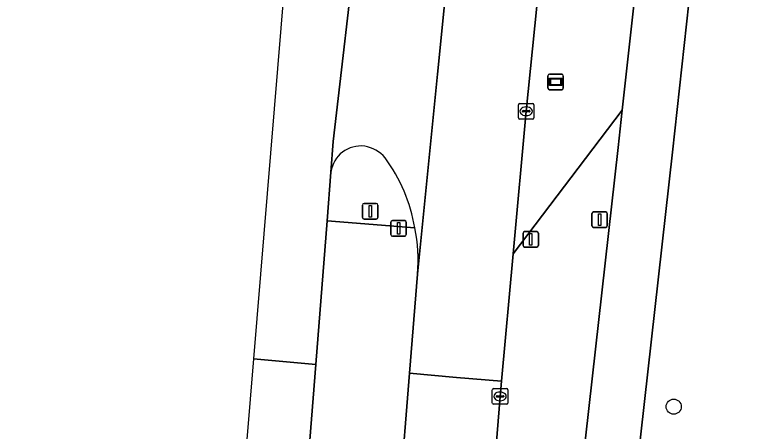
# Model space of a CAD drawing. Extents: x 160203 to 161530, y 379528 to 381797.
# Drawn here: x 160203.22 to 160251.01, y 379719.58 to 379746.45 of the extents above; entities that cross this region are included whole.
import ezdxf

# ---------------------------------------------------------------- set-up
doc = ezdxf.new("R2010")
doc.units = 0
for name, color, linetype in [('IMGEO_Berm_groen', 7, 'Continuous'), ('IMGEO_Boom', 7, 'Continuous'), ('IMGEO_Fietspad_gesloten', 7, 'Continuous'), ('IMGEO_Grasland_overig', 7, 'Continuous'), ('IMGEO_Kolk', 7, 'Continuous'), ('IMGEO_Lichtmast', 7, 'Continuous'), ('IMGEO_Rijbaan_regionaal_gesloten', 7, 'Continuous'), ('IMGEO_Verkeerseiland_open', 7, 'Continuous'), ('IMGEO_Verkeersregelinstallatiepaal', 7, 'Continuous'), ('IMGEO_Wegwijzer', 7, 'Continuous')]:
    doc.layers.add(name, color=color, linetype=linetype)

msp = doc.modelspace()

# ---------------------------------------------------------------- linework, layer by layer
at = {"layer": 'IMGEO_Berm_groen'}
msp.add_lwpolyline([(160243.443, 379750), (160243.619, 379751.605), (160241.267, 379750), (160236.872, 379747.001), (160236.182, 379740.229), (160235.341, 379731.02), (160242.378, 379740.301)], close=True, dxfattribs=at)
for points in [[(160242.114, 379737.894), (160242.378, 379740.301), (160235.341, 379731.02), (160234.591, 379722.805), (160234.502, 379721.827), (160233.173, 379705.38), (160231.363, 379681.762), (160231.198, 379679.745), (160231.183, 379679.651), (160230.778, 379677.725), (160230.202, 379675.844), (160229.942, 379675.15), (160220.821, 379652.521), (160220.438, 379650.535), (160225.932, 379650.167), (160226.429, 379657.385), (160227.115, 379661.928), (160227.638, 379664.367), (160227.998, 379665.554), (160230.157, 379670.66), (160232.326, 379675.107), (160233.804, 379678.104)], [(160236.255, 379685.637), (160242.114, 379737.894)], [(160229.008, 379732.704), (160223.36, 379733.154), (160222.629, 379723.881), (160222.18, 379718.179), (160227.415, 379707.754), (160228.665, 379723.336)], [(160228.665, 379723.336), (160229.178, 379729.726)]]:
    msp.add_lwpolyline(points, dxfattribs=at)
msp.add_arc((160218.588, 379730.615), 10.627, 355.1999, 11.3345, dxfattribs=at)
at = {"layer": 'IMGEO_Boom'}
msp.add_circle((160245.696, 379721.165), 0.489, dxfattribs=at)
at = {"layer": 'IMGEO_Fietspad_gesloten'}
for points in [[(160239.818, 379684.538), (160240.149, 379688.922), (160245.625, 379737.588), (160246.976, 379750), (160247.434, 379754.207), (160247.768, 379757.276), (160251.013, 379784.598)], [(160243.443, 379750), (160242.378, 379740.301), (160242.114, 379737.894), (160236.255, 379685.637)]]:
    msp.add_lwpolyline(points, dxfattribs=at)
at = {"layer": 'IMGEO_Grasland_overig'}
msp.add_lwpolyline([(160251.013, 379784.598), (160247.768, 379757.276), (160247.434, 379754.207), (160246.976, 379750), (160245.625, 379737.588), (160240.149, 379688.922), (160239.818, 379684.538)], dxfattribs=at)
at = {"layer": 'IMGEO_Kolk'}
for p, q in [((160235.682, 379739.802), (160235.682, 379740.654)), ((160235.757, 379740.728), (160236.609, 379740.728)), ((160236.683, 379740.654), (160236.683, 379739.802)), ((160235.941, 379740.222), (160235.941, 379740.234)), ((160236.379, 379740.185), (160235.981, 379740.185)), ((160235.984, 379740.271), (160236.382, 379740.271)), ((160236.17, 379740.508), (160236.195, 379740.508)), ((160236.425, 379740.234), (160236.425, 379740.222)), ((160236.609, 379739.728), (160235.757, 379739.728)), ((160236.193, 379739.948), (160236.168, 379739.948)), ((160234.002, 379721.402), (160234.002, 379722.254)), ((160234.077, 379722.328), (160234.929, 379722.328)), ((160234.49, 379722.108), (160234.515, 379722.108)), ((160235.003, 379722.254), (160235.003, 379721.402)), ((160234.261, 379721.822), (160234.261, 379721.834)), ((160234.699, 379721.785), (160234.301, 379721.785)), ((160234.304, 379721.871), (160234.702, 379721.871)), ((160234.513, 379721.548), (160234.488, 379721.548)), ((160234.745, 379721.834), (160234.745, 379721.822)), ((160234.929, 379721.328), (160234.077, 379721.328))]:
    msp.add_line(p, q, dxfattribs=at)
for points in [[(160235.682, 379739.802), (160235.682, 379740.654)], [(160235.757, 379740.728), (160236.609, 379740.728)], [(160236.683, 379740.654), (160236.683, 379739.802)], [(160236.609, 379739.728), (160235.757, 379739.728)], [(160234.002, 379721.402), (160234.002, 379722.254)], [(160234.077, 379722.328), (160234.929, 379722.328)], [(160235.003, 379722.254), (160235.003, 379721.402)], [(160234.929, 379721.328), (160234.077, 379721.328)]]:
    msp.add_lwpolyline(points, dxfattribs=at)
for centre, radius, start, end in [((160235.759, 379740.652), 0.0765, 91.552, 178.448), ((160235.759, 379740.652), 0.0765, 91.552, 178.448), ((160236.607, 379740.652), 0.0765, 1.552, 88.448), ((160236.607, 379740.652), 0.0765, 1.552, 88.448), ((160235.981, 379740.231), 0.0403, 85.8775, 175.7526), ((160235.978, 379740.221), 0.0366, 178.938, 274.7102), ((160236.382, 379740.228), 0.043, 264.8664, 352.4533), ((160236.386, 379740.233), 0.0386, 1.7309, 96.639), ((160235.759, 379739.804), 0.0765, 181.552, 268.448), ((160235.759, 379739.804), 0.0765, 181.552, 268.448), ((160236.607, 379739.804), 0.0765, 271.552, 358.448), ((160236.607, 379739.804), 0.0765, 271.552, 358.448), ((160234.079, 379722.252), 0.0765, 91.552, 178.448), ((160234.079, 379722.252), 0.0765, 91.552, 178.448), ((160234.927, 379722.252), 0.0765, 1.552, 88.448), ((160234.927, 379722.252), 0.0765, 1.552, 88.448), ((160234.301, 379721.831), 0.0403, 85.8775, 175.7526), ((160234.298, 379721.821), 0.0366, 178.938, 274.7102), ((160234.702, 379721.828), 0.043, 264.8664, 352.4533), ((160234.706, 379721.833), 0.0386, 1.7309, 96.639), ((160234.079, 379721.404), 0.0765, 181.552, 268.448), ((160234.079, 379721.404), 0.0765, 181.552, 268.448), ((160234.927, 379721.404), 0.0765, 271.552, 358.448), ((160234.927, 379721.404), 0.0765, 271.552, 358.448)]:
    msp.add_arc(centre, radius, start, end, dxfattribs=at)
for centre, major_axis, ratio, start_param, end_param in [((160236.169, 379740.228), (-0.387, 0.002), 0.722429, 4.712389, 7.853982), ((160236.194, 379740.228), (-0.39, 0.002), 0.717154, 1.570796, 4.712389), ((160234.489, 379721.828), (-0.387, 0.002), 0.722429, 4.712389, 7.853982), ((160234.514, 379721.828), (-0.39, 0.002), 0.717154, 1.570796, 4.712389)]:
    msp.add_ellipse(centre, major_axis=major_axis, ratio=ratio, start_param=start_param, end_param=end_param, dxfattribs=at)
at = {"layer": 'IMGEO_Lichtmast'}
for p, q in [((160225.632, 379733.376), (160225.632, 379734.176)), ((160225.632, 379734.176), (160225.632, 379733.376)), ((160225.732, 379734.276), (160226.522, 379734.276)), ((160226.522, 379734.276), (160225.732, 379734.276)), ((160226.622, 379734.176), (160226.622, 379733.376)), ((160226.622, 379733.376), (160226.622, 379734.176)), ((160240.422, 379732.835), (160240.422, 379733.635)), ((160240.422, 379733.635), (160240.422, 379732.835)), ((160240.522, 379733.735), (160241.312, 379733.735)), ((160241.312, 379733.735), (160240.522, 379733.735)), ((160241.412, 379733.635), (160241.412, 379732.835)), ((160241.412, 379732.835), (160241.412, 379733.635)), ((160226.522, 379733.276), (160225.732, 379733.276)), ((160225.732, 379733.276), (160226.522, 379733.276)), ((160241.312, 379732.735), (160240.522, 379732.735)), ((160240.522, 379732.735), (160241.312, 379732.735))]:
    msp.add_line(p, q, dxfattribs=at)
for points in [[(160226.052, 379734.151), (160226.202, 379734.151), (160226.202, 379733.401), (160226.052, 379733.401), (160226.052, 379734.151)], [(160240.842, 379733.61), (160240.992, 379733.61), (160240.992, 379732.86), (160240.842, 379732.86), (160240.842, 379733.61)]]:
    msp.add_lwpolyline(points, dxfattribs=at)
for centre, start, end in [((160225.732, 379734.176), 90, 180), ((160225.732, 379734.176), 90, 180), ((160226.522, 379734.176), 0, 90), ((160226.522, 379734.176), 360, 90), ((160240.522, 379733.635), 90, 180), ((160240.522, 379733.635), 90, 180), ((160241.312, 379733.635), 0, 90), ((160241.312, 379733.635), 360, 90), ((160225.732, 379733.376), 180, 270), ((160225.732, 379733.376), 180, 270), ((160226.522, 379733.376), 270, 0), ((160226.522, 379733.376), 270, 0), ((160240.522, 379732.835), 180, 270), ((160240.522, 379732.835), 180, 270), ((160241.312, 379732.835), 270, 0), ((160241.312, 379732.835), 270, 0)]:
    msp.add_arc(centre, 0.1, start, end, dxfattribs=at)
at = {"layer": 'IMGEO_Rijbaan_regionaal_gesloten'}
msp.add_lwpolyline([(160218.61, 379724.25), (160222.629, 379723.881), (160223.36, 379733.154), (160223.598, 379736.309), (160223.751, 379738.278), (160225.319, 379751.813), (160225.836, 379756.813), (160226.292, 379761.143), (160223.317, 379761.529), (160221.707, 379761.738)], close=True, dxfattribs=at)
for points in [[(160231.705, 379755.079), (160230.464, 379742.629), (160229.178, 379729.726), (160228.665, 379723.336), (160231.694, 379723.057), (160234.591, 379722.805), (160235.341, 379731.02), (160236.182, 379740.229), (160236.872, 379747.001)], [(160229.178, 379729.726), (160230.464, 379742.629), (160231.705, 379755.079)], [(160225.319, 379751.813), (160223.751, 379738.278), (160223.598, 379736.309)], [(160214.934, 379657.505), (160218.224, 379667.943), (160218.366, 379668.969), (160218.869, 379675.352), (160222.18, 379718.179), (160222.629, 379723.881), (160218.61, 379724.25), (160203.216, 379537.907)], [(160233.173, 379705.38), (160234.502, 379721.827), (160234.591, 379722.805), (160231.694, 379723.057), (160228.665, 379723.336), (160227.415, 379707.754)]]:
    msp.add_lwpolyline(points, dxfattribs=at)
for centre, radius, start, end in [((160225.521, 379736.05), 1.941, 82.5242, 172.3198), ((160225.431, 379735.828), 2.173, 40.1337, 80.9117), ((160218.342, 379730.856), 10.825, 9.8307, 36.0674), ((160218.588, 379730.615), 10.627, 355.1999, 11.3345)]:
    msp.add_arc(centre, radius, start, end, dxfattribs=at)
at = {"layer": 'IMGEO_Verkeerseiland_open'}
msp.add_lwpolyline([(160223.598, 379736.309), (160223.36, 379733.154), (160229.008, 379732.704)], dxfattribs=at)
for centre, radius, start, end in [((160225.521, 379736.05), 1.941, 82.5242, 172.3198), ((160225.431, 379735.828), 2.173, 40.1337, 80.9117), ((160218.342, 379730.856), 10.825, 9.8307, 36.0674)]:
    msp.add_arc(centre, radius, start, end, dxfattribs=at)
at = {"layer": 'IMGEO_Verkeersregelinstallatiepaal'}
for p, q in [((160227.461, 379732.271), (160227.461, 379733.071)), ((160227.461, 379733.071), (160227.461, 379732.271)), ((160227.561, 379733.171), (160228.351, 379733.171)), ((160228.351, 379733.171), (160227.561, 379733.171)), ((160228.451, 379733.071), (160228.451, 379732.271)), ((160228.451, 379732.271), (160228.451, 379733.071)), ((160228.351, 379732.171), (160227.561, 379732.171)), ((160227.561, 379732.171), (160228.351, 379732.171)), ((160235.984, 379731.564), (160235.984, 379732.364)), ((160235.984, 379732.364), (160235.984, 379731.564)), ((160236.084, 379732.464), (160236.874, 379732.464)), ((160236.874, 379732.464), (160236.084, 379732.464)), ((160236.974, 379732.364), (160236.974, 379731.564)), ((160236.974, 379731.564), (160236.974, 379732.364)), ((160236.874, 379731.464), (160236.084, 379731.464)), ((160236.084, 379731.464), (160236.874, 379731.464))]:
    msp.add_line(p, q, dxfattribs=at)
for points in [[(160227.881, 379733.046), (160228.031, 379733.046), (160228.031, 379732.296), (160227.881, 379732.296), (160227.881, 379733.046)], [(160236.404, 379732.339), (160236.554, 379732.339), (160236.554, 379731.589), (160236.404, 379731.589), (160236.404, 379732.339)]]:
    msp.add_lwpolyline(points, dxfattribs=at)
for centre, start, end in [((160227.561, 379733.071), 90, 180), ((160227.561, 379733.071), 90, 180), ((160228.351, 379733.071), 0, 90), ((160228.351, 379733.071), 360, 90), ((160227.561, 379732.271), 180, 270), ((160227.561, 379732.271), 180, 270), ((160228.351, 379732.271), 270, 0), ((160228.351, 379732.271), 270, 0), ((160236.084, 379732.364), 90, 180), ((160236.084, 379732.364), 90, 180), ((160236.874, 379732.364), 0, 90), ((160236.874, 379732.364), 360, 90), ((160236.084, 379731.564), 180, 270), ((160236.084, 379731.564), 180, 270), ((160236.874, 379731.564), 270, 0), ((160236.874, 379731.564), 270, 0)]:
    msp.add_arc(centre, 0.1, start, end, dxfattribs=at)
at = {"layer": 'IMGEO_Wegwijzer'}
for p, q in [((160237.59, 379741.723), (160237.59, 379742.523)), ((160237.59, 379742.523), (160237.59, 379741.723)), ((160237.69, 379742.623), (160238.48, 379742.623)), ((160238.48, 379742.623), (160237.69, 379742.623)), ((160238.58, 379742.523), (160238.58, 379741.723)), ((160238.58, 379741.723), (160238.58, 379742.523)), ((160238.48, 379741.623), (160237.69, 379741.623)), ((160237.69, 379741.623), (160238.48, 379741.623))]:
    msp.add_line(p, q, dxfattribs=at)
for points in [[(160237.691, 379742.355), (160238.479, 379742.355), (160238.479, 379741.891), (160237.691, 379741.891), (160237.691, 379742.355)], [(160237.756, 379742.29), (160237.756, 379741.956), (160238.414, 379741.956), (160238.414, 379742.29), (160237.756, 379742.29)]]:
    msp.add_lwpolyline(points, dxfattribs=at)
for centre, start, end in [((160237.69, 379742.523), 90, 180), ((160237.69, 379742.523), 90, 180), ((160238.48, 379742.523), 0, 90), ((160238.48, 379742.523), 360, 90), ((160237.69, 379741.723), 180, 270), ((160237.69, 379741.723), 180, 270), ((160238.48, 379741.723), 270, 0), ((160238.48, 379741.723), 270, 0)]:
    msp.add_arc(centre, 0.1, start, end, dxfattribs=at)

doc.saveas('drawing.dxf')
